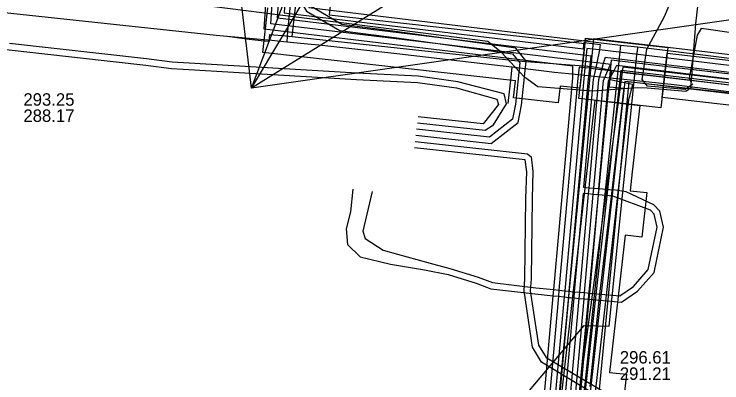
# Model space of a CAD drawing. Extents: x -595540 to -593988, y -1160850 to -1159202.
# Drawn here: x -594508.77 to -594463.4, y -1160027.05 to -1160003.38 of the extents above; entities that cross this region are included whole.
import ezdxf

# ---------------------------------------------------------------- set-up
doc = ezdxf.new("R2010")
doc.units = 0
for name, color, linetype in [('BVK-DESTOVA_popisy', 7, 'Continuous'), ('BVK-SPLASKOVA_popisy', 7, 'Continuous'), ('BVK-VODOVOD_trasa sítě', 7, 'Continuous'), ('BVK-VODOVOD_trasa zrušené sítě', 7, 'Continuous'), ('CETIN_kabel podzemní', 7, 'Continuous'), ('DPMB_trolejové vedení-nosné lano', 7, 'Continuous'), ('DSP-NN-TEPLARNY_kabel', 7, 'Continuous'), ('EON-NN_kabel', 7, 'Continuous'), ('EON-VN_kabel', 7, 'Continuous'), ('PODA_kabel optický', 7, 'Continuous'), ('QUANTCOM_kabel v kolektoru_kabelovodu', 7, 'Continuous'), ('TEPLARNY-ELEKTRO_kabel', 7, 'Continuous'), ('TEPLARNY-HORKOVODY_trasa sítě', 7, 'Continuous'), ('TEPLARNY-HORKOVODY_trasa sítě obvodem', 7, 'Continuous'), ('TSB_kabel VO', 7, 'Continuous'), ('TSB_kolektor', 7, 'Continuous')]:
    doc.layers.add(name, color=color, linetype=linetype)

msp = doc.modelspace()

# ---------------------------------------------------------------- linework, layer by layer
at = {"layer": 'BVK-DESTOVA_popisy'}
msp.add_line((-594469.943, -1160025.933), (-594469.943, -1160025.933), dxfattribs=at)
at = {"layer": 'BVK-SPLASKOVA_popisy'}
msp.add_line((-594508.175, -1160008.458), (-594508.175, -1160008.458), dxfattribs=at)
at = {"layer": 'BVK-VODOVOD_trasa sítě'}
for p, q in [((-594492.25, -1160005.06), (-594491.878, -1160005.1)), ((-594491.878, -1160005.1), (-594491.27, -1160005.16)), ((-594491.27, -1160005.16), (-594490.62, -1160005.22)), ((-594472.58, -1160007.26), (-594470.55, -1160007.46)), ((-594470.55, -1160007.46), (-594469.9, -1160007.53))]:
    msp.add_line(p, q, dxfattribs=at)
for points in [[(-594491.27, -1160005.16), (-594491.22, -1160004.47), (-594490.71, -1159999.46), (-594490.25, -1159994.44), (-594489.8, -1159989.42), (-594489.37, -1159984.43)], [(-594551.627, -1159999.922), (-594535.74, -1160000.43), (-594495.81, -1160004.72), (-594495.12, -1160004.79)], [(-594495.12, -1160004.79), (-594494.62, -1160004.84), (-594494.15, -1160004.88)], [(-594494.15, -1160004.88), (-594493.68, -1160004.92), (-594492.25, -1160005.06)], [(-594490.62, -1160005.22), (-594489.97, -1160005.28), (-594489.24, -1160005.35), (-594484.24, -1160005.91), (-594479.28, -1160006.48), (-594476.87, -1160006.755), (-594474.12, -1160007.1), (-594473.23, -1160007.19), (-594472.58, -1160007.26)], [(-594476.87, -1160006.755), (-594476.93, -1160007.42), (-594477.13, -1160009.12)], [(-594469.72, -1160008.62), (-594469.67, -1160008.16), (-594470.61, -1160008.06), (-594470.55, -1160007.46)], [(-594469.9, -1160007.53), (-594469.248, -1160007.595), (-594468.467, -1160007.674), (-594466.45, -1160007.9), (-594461.46, -1160008.54), (-594456.43, -1160009.12), (-594451.43, -1160009.74), (-594446.44, -1160010.34), (-594441.42, -1160010.9), (-594436.47, -1160011.48), (-594431.46, -1160012.05), (-594426.45, -1160012.6), (-594421.45, -1160013.19), (-594419.668, -1160013.381), (-594419.581, -1160013.39), (-594416.24, -1160013.71), (-594411.23, -1160014.31)], [(-594471.84, -1160027.29), (-594471.23, -1160021.36), (-594470.52, -1160015.45), (-594469.84, -1160009.6), (-594469.78, -1160009.08), (-594469.72, -1160008.62)]]:
    msp.add_lwpolyline(points, dxfattribs=at)
at = {"layer": 'BVK-VODOVOD_trasa zrušené sítě'}
for p, q in [((-594491.595, -1160004.752), (-594490.94, -1160004.82)), ((-594490.94, -1160004.82), (-594490.359, -1160004.88))]:
    msp.add_line(p, q, dxfattribs=at)
for points in [[(-594490.94, -1160004.82), (-594488.37, -1159982.19), (-594488.26, -1159981.29), (-594487.846, -1159981.34), (-594487.83, -1159981.2)], [(-594495.12, -1160004.79), (-594493.713, -1160004.991), (-594492.74, -1160005.1)], [(-594492.74, -1160005.1), (-594492.411, -1160005.125), (-594492.376, -1160004.682), (-594491.595, -1160004.752)], [(-594490.36, -1160004.88), (-594476.48, -1160006.38), (-594471.71, -1160006.75), (-594470.474, -1160006.969)], [(-594470.474, -1160006.969), (-594470.55, -1160007.57), (-594469.133, -1160007.871), (-594469.341, -1160008.75)], [(-594470.474, -1160006.969), (-594470.095, -1160007.048), (-594469.49, -1160007.15)], [(-594469.49, -1160007.15), (-594467.97, -1160007.316), (-594419.34, -1160013.06), (-594377.5, -1160017.89), (-594368.46, -1160018.9)], [(-594498.19, -1160259.99), (-594497.28, -1160252.07), (-594495.44, -1160236.97), (-594490.36, -1160193.96), (-594488.8, -1160180.78), (-594484.73, -1160145.85), (-594482.58, -1160131.69), (-594479.08, -1160101.46), (-594478.45, -1160090.54), (-594477.42, -1160080.99), (-594474.61, -1160055.51), (-594472.86, -1160039.8), (-594471.82, -1160030.47), (-594469.42, -1160009.37), (-594469.34, -1160008.75)]]:
    msp.add_lwpolyline(points, dxfattribs=at)
at = {"layer": 'CETIN_kabel podzemní'}
for points in [[(-594487.25, -1159977.98), (-594489.88, -1160002.96), (-594469.9, -1160005.37)], [(-594469.9, -1160005.37), (-594470.03, -1160006.61)], [(-594469.9, -1160005.37), (-594468.8, -1160005.48)], [(-594468.8, -1160005.48), (-594468.83, -1160005.81)], [(-594468.8, -1160005.48), (-594467.2, -1160005.67)], [(-594476.51, -1160029.31), (-594475.84, -1160027.67), (-594472.23, -1160023.36), (-594470.63, -1160023.42), (-594468.83, -1160005.81)], [(-594467.2, -1160005.67), (-594372.02, -1160017.5)], [(-594470.03, -1160006.61), (-594473.82, -1160042.77), (-594476.01, -1160060.09)]]:
    msp.add_lwpolyline(points, dxfattribs=at)
at = {"layer": 'DPMB_trolejové vedení-nosné lano'}
for points in [[(-594493.56, -1160008.14), (-594494.8, -1159997.59)], [(-594493.56, -1160008.14), (-594489.8, -1159998.13)], [(-594493.56, -1160008.14), (-594487.71, -1159998.36)], [(-594479.32, -1159999.27), (-594493.56, -1160008.14)], [(-594462.23, -1160003.67), (-594493.56, -1160008.14)]]:
    msp.add_lwpolyline(points, dxfattribs=at)
at = {"layer": 'DSP-NN-TEPLARNY_kabel'}
msp.add_lwpolyline([(-594283.249, -1160116.46), (-594281.124, -1160116.689), (-594276.539, -1160074.472), (-594281.251, -1160074.035), (-594280.986, -1160071.341), (-594276.252, -1160071.821), (-594271.794, -1160030.716), (-594278.845, -1160030.006), (-594341.32, -1160022.149), (-594340.664, -1160016.495), (-594343.239, -1160016.186), (-594343.882, -1160021.827), (-594413.657, -1160013.304), (-594469.745, -1160006.777), (-594475.121, -1160046.669), (-594479.045, -1160087.473), (-594484.022, -1160086.945)], dxfattribs=at)
at = {"layer": 'EON-NN_kabel'}
for points in [[(-594490.335, -1159963.244), (-594490.387, -1159963.799), (-594489.738, -1159964.958), (-594489.664, -1159966.437), (-594488.933, -1159971.331), (-594488.951, -1159973.207), (-594488.764, -1159976.951), (-594489.119, -1159979.817), (-594489.476, -1159983.487), (-594489.795, -1159993.889), (-594490.113, -1159999.854), (-594490.401, -1160002.584), (-594490.019, -1160003.191), (-594487.897, -1160004.438), (-594484.227, -1160004.907), (-594476.822, -1160005.929), (-594476.359, -1160006.513), (-594476.631, -1160009.163), (-594476.822, -1160010.114), (-594478.304, -1160011.277), (-594482.966, -1160010.761)], [(-594483.01, -1160011.158), (-594478.186, -1160011.692), (-594476.458, -1160010.338), (-594476.235, -1160009.223), (-594475.945, -1160006.391), (-594476.608, -1160005.555), (-594484.175, -1160004.511), (-594487.765, -1160004.052), (-594489.733, -1160002.895), (-594489.989, -1160002.488), (-594489.715, -1159999.886), (-594489.395, -1159993.905), (-594489.076, -1159983.513), (-594488.721, -1159979.861), (-594488.362, -1159976.965), (-594488.551, -1159973.199), (-594488.533, -1159971.303), (-594489.266, -1159966.397), (-594489.338, -1159964.93), (-594489.989, -1159963.837), (-594489.937, -1159963.282)], [(-594548.77, -1159999.271), (-594548.748, -1159999.08), (-594547.912, -1159998.841), (-594545.766, -1159998.995), (-594537.314, -1159999.843), (-594526.889, -1160000.001), (-594521.253, -1160000.3), (-594514.253, -1160001.424), (-594510.26, -1160002.313), (-594509.948, -1160002.561), (-594509.826, -1160004.973), (-594509.275, -1160005.653), (-594500.329, -1160006.65), (-594498.683, -1160006.862), (-594497.934, -1160006.916), (-594486.824, -1160007.572), (-594482.913, -1160007.765), (-594480.408, -1160008.115), (-594477.828, -1160008.843), (-594477.715, -1160009.181), (-594478.711, -1160010.426), (-594482.878, -1160009.965)], [(-594482.922, -1160010.363), (-594478.579, -1160010.835), (-594478.034, -1160010.478), (-594477.201, -1160009.148), (-594477.354, -1160008.503), (-594480.33, -1160007.723), (-594482.875, -1160007.367), (-594486.802, -1160007.172), (-594497.908, -1160006.516), (-594498.643, -1160006.464), (-594500.281, -1160006.252), (-594509.067, -1160005.273)], [(-594483.053, -1160011.556), (-594475.866, -1160012.352), (-594475.635, -1160012.531), (-594475.51, -1160013.473), (-594475.568, -1160015.223), (-594475.624, -1160020.371), (-594475.68, -1160021.136), (-594475.145, -1160024.621), (-594474.666, -1160025.426), (-594470.475, -1160027.911), (-594469.124, -1160029.047), (-594468.616, -1160029.157)], [(-594468.662, -1160029.567), (-594469.25, -1160029.501), (-594470.69, -1160028.306), (-594474.958, -1160025.718), (-594475.529, -1160024.759), (-594476.082, -1160021.152), (-594476.024, -1160020.355), (-594475.968, -1160015.215), (-594475.91, -1160013.493), (-594476.01, -1160012.738), (-594483.097, -1160011.953)]]:
    msp.add_lwpolyline(points, dxfattribs=at)
at = {"layer": 'EON-VN_kabel'}
for points in [[(-594507.908, -1160352.983), (-594493.4, -1160219.322), (-594493.357, -1160218.925), (-594485.737, -1160148.725), (-594481.531, -1160104.454), (-594481.385, -1160102.826), (-594480.679, -1160095.006), (-594479.672, -1160088.145), (-594478.228, -1160073.321), (-594478.064, -1160071.488), (-594477.548, -1160064.204), (-594476.903, -1160059.951), (-594476.168, -1160052.428), (-594474.681, -1160037.844), (-594473.216, -1160021.563), (-594473.18, -1160021.165), (-594471.953, -1160007.533), (-594471.871, -1160006.857), (-594471.823, -1160006.461), (-594471.776, -1160006.071), (-594472.104, -1160006.031), (-594491.892, -1160003.645), (-594490.259, -1159978.956)], [(-594489.732, -1160104.75), (-594482.598, -1160105.408), (-594482.366, -1160102.72), (-594481.672, -1160094.882), (-594480.659, -1160088.032), (-594479.212, -1160073.421), (-594479.038, -1160071.252), (-594478.546, -1160064.051), (-594477.851, -1160059.85), (-594477.131, -1160052.34), (-594475.655, -1160037.73), (-594474.208, -1160021.459), (-594474.173, -1160021.06), (-594472.963, -1160007.458), (-594472.952, -1160006.727), (-594492.74, -1160004.349), (-594491.05, -1159978.793)], [(-594473.684, -1160037.917), (-594472.238, -1160021.655), (-594472.203, -1160021.257), (-594471.642, -1160014.949), (-594471.606, -1160014.551), (-594470.991, -1160007.633), (-594470.704, -1160006.998), (-594470.531, -1160006.616), (-594471.007, -1160006.559), (-594471.42, -1160006.509), (-594471.823, -1160006.461), (-594472.139, -1160006.423), (-594492.316, -1160003.997), (-594490.654, -1159978.875)], [(-594489.864, -1159979.037), (-594491.468, -1160003.293), (-594472.273, -1160005.608), (-594472.224, -1160005.201), (-594471.198, -1160005.325), (-594471.24, -1160005.669), (-594471.242, -1160005.68), (-594471.42, -1160006.509), (-594471.504, -1160006.902), (-594471.648, -1160007.575), (-594472.263, -1160014.49), (-594471.934, -1160014.52), (-594471.606, -1160014.551), (-594471.277, -1160014.581), (-594470.358, -1160014.666)], [(-594325.571, -1160023.302), (-594471.242, -1160005.68), (-594472.063, -1160005.581), (-594472.104, -1160006.031), (-594472.139, -1160006.423), (-594472.175, -1160006.821), (-594472.24, -1160007.542), (-594473.469, -1160021.134), (-594473.505, -1160021.533), (-594474.976, -1160037.793), (-594476.47, -1160052.411), (-594477.178, -1160059.925), (-594477.893, -1160064.161), (-594478.383, -1160071.41), (-594478.563, -1160073.416), (-594479.999, -1160088.093), (-594481.014, -1160094.954), (-594481.712, -1160102.809), (-594481.858, -1160104.428), (-594486.056, -1160148.673), (-594493.705, -1160218.887)], [(-594325.626, -1160023.698), (-594470.891, -1160006.17), (-594471.007, -1160006.559), (-594471.123, -1160006.948), (-594471.319, -1160007.604), (-594471.934, -1160014.52), (-594471.97, -1160014.919), (-594472.53, -1160021.226), (-594472.566, -1160021.625), (-594474.012, -1160037.886), (-594475.489, -1160052.502), (-594476.214, -1160060.064), (-594476.905, -1160064.242), (-594477.393, -1160071.374), (-594477.569, -1160073.568), (-594479.021, -1160088.234), (-594480.033, -1160095.076), (-594480.722, -1160102.864), (-594480.867, -1160104.543), (-594485.09, -1160148.781), (-594489.661, -1160193.703), (-594489.269, -1160193.746), (-594488.878, -1160193.789), (-594487.916, -1160193.894)], [(-594325.737, -1160024.49), (-594470.334, -1160007.043), (-594470.704, -1160006.998), (-594471.123, -1160006.948), (-594471.504, -1160006.902), (-594471.871, -1160006.857), (-594472.175, -1160006.821), (-594472.554, -1160006.775), (-594472.634, -1160007.487), (-594473.844, -1160021.095), (-594473.879, -1160021.493), (-594475.326, -1160037.761), (-594476.803, -1160052.372), (-594477.524, -1160059.893), (-594478.218, -1160064.089), (-594478.709, -1160071.276), (-594478.883, -1160073.45), (-594480.331, -1160088.072), (-594481.344, -1160094.921), (-594482.037, -1160102.749), (-594482.182, -1160104.429), (-594486.404, -1160148.653), (-594494.072, -1160218.846)], [(-594492.475, -1160219.423), (-594489.792, -1160194.895), (-594488.996, -1160194.982), (-594488.917, -1160194.186), (-594488.878, -1160193.789), (-594484.433, -1160148.844), (-594480.21, -1160104.6), (-594480.065, -1160102.921), (-594479.377, -1160095.153), (-594478.366, -1160088.315), (-594476.911, -1160073.627), (-594476.734, -1160071.423), (-594476.249, -1160064.319), (-594475.559, -1160060.149), (-594474.832, -1160052.566), (-594473.355, -1160037.948), (-594471.909, -1160021.686), (-594471.873, -1160021.287), (-594471.313, -1160014.98), (-594471.277, -1160014.581), (-594470.662, -1160007.663), (-594470.334, -1160007.043), (-594470.133, -1160006.664), (-594325.682, -1160024.094)], [(-594470.384, -1160015.065), (-594471.313, -1160014.98), (-594471.642, -1160014.949), (-594471.97, -1160014.919), (-594472.299, -1160014.889), (-594472.86, -1160021.196), (-594472.895, -1160021.594), (-594474.341, -1160037.855), (-594475.817, -1160052.469), (-594476.541, -1160060.021), (-594477.233, -1160064.204), (-594477.722, -1160071.35), (-594477.897, -1160073.539), (-594479.349, -1160088.194), (-594480.361, -1160095.037), (-594481.051, -1160102.835), (-594481.196, -1160104.514), (-594485.419, -1160148.749), (-594490.105, -1160194.056), (-594489.309, -1160194.143), (-594488.917, -1160194.186), (-594487.945, -1160194.292)], [(-594487.054, -1160014.622), (-594487.213, -1160016.06), (-594487.494, -1160017.157), (-594487.391, -1160018.165), (-594486.582, -1160018.969), (-594484.633, -1160019.426), (-594482.468, -1160019.796), (-594480.945, -1160020.085), (-594479.147, -1160020.645), (-594478.21, -1160021.008), (-594475.368, -1160021.337), (-594474.208, -1160021.459), (-594473.879, -1160021.493), (-594473.505, -1160021.533), (-594473.216, -1160021.563), (-594473.112, -1160021.574), (-594472.895, -1160021.594), (-594472.566, -1160021.625), (-594472.238, -1160021.655), (-594471.909, -1160021.686), (-594469.836, -1160021.878), (-594468.807, -1160021.169), (-594467.748, -1160019.955), (-594467.135, -1160017.044), (-594467.366, -1160016.026), (-594467.763, -1160015.63), (-594469.529, -1160014.791), (-594470.358, -1160014.666)], [(-594485.82, -1160014.756), (-594486.412, -1160017.305), (-594486.264, -1160017.78), (-594485.107, -1160018.536), (-594484.203, -1160018.788), (-594482.33, -1160019.312), (-594480.835, -1160019.701), (-594479.015, -1160020.267), (-594478.114, -1160020.616), (-594475.324, -1160020.939), (-594474.173, -1160021.06), (-594473.844, -1160021.095), (-594473.469, -1160021.134), (-594473.18, -1160021.165), (-594473.072, -1160021.176), (-594472.86, -1160021.196), (-594472.53, -1160021.226), (-594472.203, -1160021.257), (-594471.873, -1160021.287), (-594469.944, -1160021.466), (-594469.075, -1160020.869), (-594468.118, -1160019.771), (-594467.545, -1160017.048), (-594467.73, -1160016.228), (-594467.985, -1160015.972), (-594470.384, -1160015.065)]]:
    msp.add_lwpolyline(points, dxfattribs=at)
at = {"layer": 'PODA_kabel optický'}
msp.add_lwpolyline([(-594271.522, -1160029.628), (-594469.619, -1160007.709), (-594472.621, -1160034.548)], dxfattribs=at)
at = {"layer": 'QUANTCOM_kabel v kolektoru_kabelovodu'}
msp.add_lwpolyline([(-594475.738, -1160059.799), (-594469.854, -1160006.986), (-594376.545, -1160017.729), (-594271.636, -1160029.742)], dxfattribs=at)
at = {"layer": 'TEPLARNY-ELEKTRO_kabel'}
msp.add_lwpolyline([(-594283.249, -1160116.46), (-594281.124, -1160116.689), (-594276.539, -1160074.472), (-594281.251, -1160074.035), (-594280.986, -1160071.341), (-594276.252, -1160071.821), (-594271.794, -1160030.716), (-594278.845, -1160030.006), (-594341.32, -1160022.149), (-594340.664, -1160016.495), (-594343.239, -1160016.186), (-594343.882, -1160021.827), (-594413.657, -1160013.304), (-594469.745, -1160006.777), (-594475.121, -1160046.669), (-594479.045, -1160087.473), (-594484.022, -1160086.945)], dxfattribs=at)
at = {"layer": 'TEPLARNY-HORKOVODY_trasa sítě'}
for p, q in [((-594470.487, -1160006.341), (-594474.062, -1160043.308)), ((-594375.901, -1160017.473), (-594470.487, -1160006.341))]:
    msp.add_line(p, q, dxfattribs=at)
at = {"layer": 'TEPLARNY-HORKOVODY_trasa sítě obvodem'}
for p, q in [((-594475.306, -1160043.188), (-594471.608, -1160004.95)), ((-594471.608, -1160004.95), (-594377.018, -1160016.083)), ((-594469.365, -1160007.731), (-594472.818, -1160043.429)), ((-594376.047, -1160018.714), (-594469.365, -1160007.731))]:
    msp.add_line(p, q, dxfattribs=at)
at = {"layer": 'TSB_kabel VO'}
for points in [[(-594465.36, -1160007.92), (-594465.06, -1160004.01), (-594464.12, -1159995.78), (-594463.85, -1159995.34), (-594465.63, -1159993), (-594466.5, -1159991.49), (-594466.86, -1159989.45), (-594470.38, -1159988.95), (-594470.81, -1159991.16), (-594470.34, -1159991.26), (-594470.81, -1159991.16), (-594470.38, -1159988.95), (-594468, -1159969.8), (-594467.2, -1159969.87), (-594468, -1159969.8), (-594464.61, -1159945.94)], [(-594465.334, -1160008.072), (-594465.713, -1160008.352), (-594468.185, -1160008.13), (-594468.824, -1160008.118), (-594471.69, -1160008.33), (-594475.2, -1160008.04), (-594476.06, -1160007.43), (-594477.53, -1160005.84), (-594478.41, -1160005.14), (-594482.55, -1160004.6), (-594493.57, -1160003.22), (-594504.39, -1160001.81), (-594509.17, -1160001.35)], [(-594465.261, -1160007.869), (-594465.747, -1160008.228), (-594468.175, -1160008.01), (-594468.51, -1160007.58), (-594468.22, -1160005.63), (-594467.08, -1160003.54), (-594466.6, -1160002.39)], [(-594412.83, -1160012.77), (-594422.33, -1160011.64), (-594425.83, -1160011.08), (-594431.85, -1160009.82), (-594437.11, -1160008.06), (-594443.46, -1160006.52), (-594444.22, -1160006.36), (-594444.48, -1160006.25), (-594444.76, -1160006.57), (-594451.74, -1160006.18), (-594464.26, -1160004.37), (-594464.72, -1160004.31), (-594464.99, -1160004.73), (-594465.49, -1160007.48), (-594465.361, -1160007.77)]]:
    msp.add_lwpolyline(points, dxfattribs=at)
at = {"layer": 'TSB_kolektor'}
for points in [[(-594485.96, -1159980.291), (-594488.572, -1160003.424), (-594472.176, -1160005.275), (-594472.5, -1160008.137), (-594473.77, -1160007.993), (-594473.89, -1160009.065), (-594476.752, -1160008.745), (-594476.632, -1160007.67), (-594492.829, -1160005.841), (-594492.509, -1160002.981)], [(-594409.935, -1160015.334), (-594417.262, -1160014.491), (-594417.382, -1160015.56), (-594420.165, -1160015.248), (-594420.044, -1160014.171), (-594467.234, -1160008.737), (-594466.91, -1160005.876), (-594419.724, -1160011.308), (-594419.604, -1160010.239), (-594418.21, -1160010.41), (-594416.821, -1160010.551), (-594416.942, -1160011.629), (-594376.379, -1160016.282)]]:
    msp.add_lwpolyline(points, dxfattribs=at)
for points in [[(-594466.869, -1160005.512), (-594467.308, -1160009.393), (-594472.573, -1160008.787), (-594472.136, -1160004.917)], [(-594473.783, -1160028.861), (-594471.52, -1160008.908), (-594468.659, -1160009.238), (-594469.159, -1160013.495), (-594469.277, -1160014.713), (-594468.205, -1160014.833), (-594468.526, -1160017.696), (-594469.6, -1160017.575), (-594470.594, -1160026.379), (-594469.522, -1160026.499), (-594469.834, -1160029.282), (-594470.909, -1160029.162)]]:
    msp.add_lwpolyline(points, close=True, dxfattribs=at)

# ---------------------------------------------------------------- texts
at = {"layer": 'BVK-DESTOVA_popisy'}
for s, p in [('296.61', (-594469.943, -1160025.808)), ('291.21', (-594469.943, -1160026.858))]:
    msp.add_text(s, height=0.8, dxfattribs=at).set_placement(p)
at = {"layer": 'BVK-SPLASKOVA_popisy'}
for s, p in [('293.25', (-594508.175, -1160009.258)), ('288.17', (-594508.175, -1160010.298))]:
    msp.add_text(s, height=0.8, dxfattribs=at).set_placement(p)

doc.saveas('drawing.dxf')
